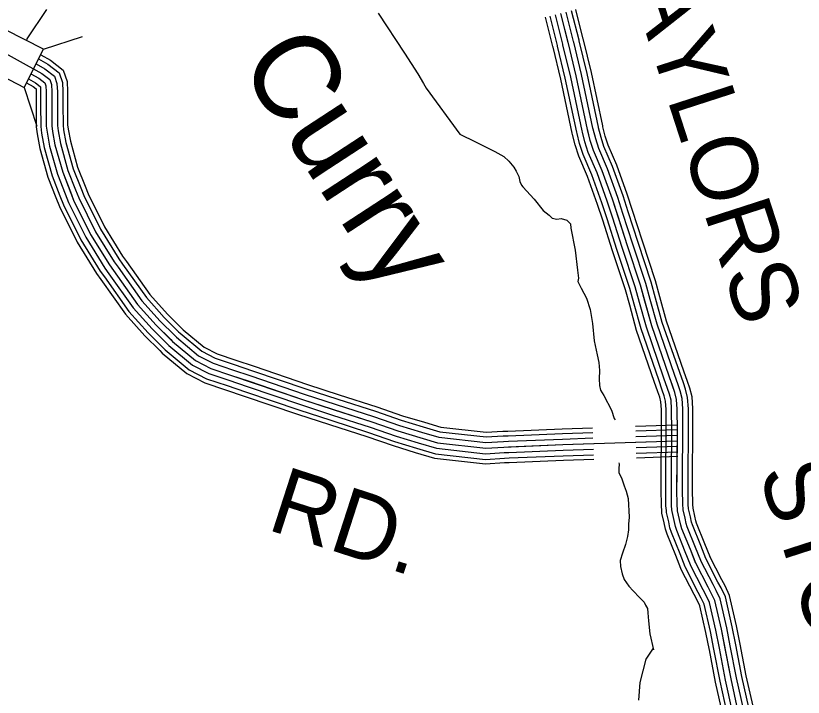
# Model space of a CAD drawing. Extents: x 1551132 to 1791609, y 378168 to 563823.
# Drawn here: x 1587335 to 1591714, y 468823 to 472611 of the extents above; entities that cross this region are included whole.
import ezdxf

# ---------------------------------------------------------------- set-up
doc = ezdxf.new("R2010")
doc.units = 0
for name, color, linetype in [('DESIGN - DRAINAGE - Bridges and Cross Drains Size Text', 7, 'Continuous'), ('DESIGN - ROW - Right-of-Way and Easement Labels', 7, 'Continuous'), ('DESIGN - TRANSPORTATION - Text', 7, 'Continuous'), ('SURVEY - CONTOURS - Index with Text', 7, 'Continuous'), ('SURVEY - DRAINAGE - Storm Sewer', 7, 'Continuous')]:
    doc.layers.add(name, color=color, linetype=linetype)

msp = doc.modelspace()

# ---------------------------------------------------------------- linework, layer by layer
at = {"layer": 'DESIGN - TRANSPORTATION - Text'}
for points in [[(1587506.97, 472644.876), (1587397.639, 472482.43), (1587394.831, 472473.572)], [(1589349.885, 472625.618), (1589496.557, 472402.404), (1589570.513, 472288.985), (1589603.529, 472234.358), (1589617.504, 472208.399)], [(1589617.504, 472208.399), (1589805.041, 471952.335), (1589892.505, 471910.2), (1589999.478, 471856.224), (1590048.968, 471829.307), (1590076.476, 471802.789), (1590105.884, 471770.238), (1590117.483, 471748.013), (1590132.941, 471717.712), (1590138.441, 471689.595), (1590148.083, 471669.411), (1590155.899, 471659.261), (1590218.673, 471592.084), (1590267.53, 471529.157), (1590301.037, 471502.532), (1590318.737, 471486.198), (1590344.603, 471479.731), (1590368.644, 471483.289), (1590400.468, 471474.714), (1590420.101, 471454.339), (1590421.676, 471430.296), (1590445.509, 471307.793), (1590459.558, 471197.465), (1590464.783, 471153.339), (1590460.442, 471133.405), (1590479.783, 471097.038), (1590508.774, 471040.47), (1590529.656, 470978.06), (1590542.281, 470899.774), (1590552.581, 470803.53), (1590569.23, 470727.178), (1590578.447, 470682.985), (1590581.672, 470638.901), (1590578.872, 470592.925), (1590582.23, 470556.84), (1590587.771, 470530.723), (1590605.229, 470500.389), (1590647.778, 470419.562), (1590662.953, 470373.261), (1590668.694, 470364.735)], [(1590689.677, 470125.196), (1590690.46, 470118.596), (1590688.044, 470094.628), (1590689.66, 470072.586), (1590705.01, 470036.285), (1590718.326, 469998.018), (1590729.793, 469967.792), (1590741.076, 469927.558), (1590747.242, 469823.388), (1590742.584, 469785.445), (1590742.017, 469753.436), (1590737.392, 469717.494), (1590726.601, 469671.668), (1590709.776, 469623.941), (1590697.085, 469584.14), (1590698.493, 469550.098), (1590707.776, 469509.905), (1590719.201, 469477.679), (1590744.542, 469441.195), (1590768.058, 469414.753), (1590803.391, 469378.085), (1590828.907, 469351.609), (1590836.615, 469335.459), (1590848.29, 469317.233), (1590849.865, 469293.191), (1590853.056, 469247.107), (1590861.781, 469174.896), (1590882.214, 469086.477)], [(1590879.947, 469096.286), (1590838.965, 469034.468), (1590806.565, 468904.823), (1590797.974, 468807.77)]]:
    msp.add_lwpolyline(points, dxfattribs=at)
at = {"layer": 'SURVEY - CONTOURS - Index with Text'}
for points in [[(1591351.411, 468750.727), (1591312.895, 468925.182), (1591259.238, 469201.847), (1591222.589, 469360.276), (1591202.956, 469402.486), (1591185.232, 469434.662), (1591116.408, 469569.365), (1591086.776, 469643.8), (1591040.052, 469760.178), (1591033.311, 469780.546), (1591026.877, 469812.021), (1591015.719, 469859.748), (1591015.044, 469867.189), (1591013.161, 469890.507), (1591011.911, 469980.576), (1591014.611, 470304.767), (1591013.62, 470424.854), (1591010.07, 470478.922), (1591000.395, 470517.031), (1590969.171, 470607.375), (1590871.582, 470888.433), (1590809.5, 471113.138), (1590737.377, 471331.927), (1590653.596, 471590.851), (1590596.964, 471749.463), (1590547.932, 471861.974), (1590530.415, 471918.167), (1590514.932, 471978.344), (1590451.467, 472277.11), (1590408.285, 472456.415), (1590366.42, 472624.102)], [(1590407.302, 472460.348), (1590366.42, 472624.102)], [(1590437.376, 472467.857), (1590396.494, 472631.611)], [(1590467.451, 472475.365), (1590426.568, 472639.119)], [(1590491.433, 472481.357), (1590450.551, 472645.111)], [(1590322.196, 472439.098), (1590281.313, 472602.852)], [(1590347.153, 472445.331), (1590306.271, 472609.085)], [(1590377.228, 472452.84), (1590336.345, 472616.594)], [(1590456.417, 471956.985), (1590454.567, 471964.16), (1590390.994, 472263.41), (1590348.062, 472441.664), (1590347.137, 472445.389)], [(1590486.433, 471964.719), (1590484.75, 471971.252), (1590421.235, 472270.26), (1590378.178, 472449.04), (1590377.219, 472452.873)], [(1590516.449, 471972.461), (1590514.932, 471978.344), (1590451.467, 472277.11), (1590408.285, 472456.415), (1590407.302, 472460.365)], [(1590546.465, 471980.202), (1590545.115, 471985.436), (1590481.7, 472283.96), (1590438.393, 472463.79), (1590437.385, 472467.857)], [(1590576.481, 471987.936), (1590575.298, 471992.528), (1590511.941, 472290.81), (1590468.509, 472471.165), (1590467.467, 472475.34)], [(1590600.422, 471994.111), (1590599.364, 471998.186), (1590536.049, 472296.277), (1590492.508, 472477.04), (1590491.45, 472481.315)], [(1587221.51, 472432.695), (1587480.462, 472290.534), (1587524.211, 472256.149), (1587534.011, 472228.032), (1587535.719, 472187.956), (1587536.377, 471999.659), (1587540.144, 471967.583), (1587553.61, 471893.365), (1587596.518, 471740.803), (1587657.408, 471586.107), (1587752.03, 471395.094), (1587856.803, 471226.048), (1588013.216, 471006.534), (1588116.38, 470891.581), (1588207.719, 470800.754), (1588334.958, 470695.634), (1588420.622, 470650.916), (1588530.345, 470614.041), (1588929.327, 470478.837), (1589315.718, 470353.893), (1589460.015, 470304.583), (1589681.159, 470237.465), (1589949.145, 470207.673), (1590049.301, 470214.023), (1590377.351, 470227.582), (1591014.153, 470249.249)], [(1590431.509, 471950.56), (1590429.526, 471958.268), (1590365.911, 472257.726), (1590323.087, 472435.547), (1590322.187, 472439.173)], [(1587462.429, 472371.161), (1587514.762, 472342.435), (1587576.785, 472293.684), (1587595.568, 472239.807), (1587597.71, 472189.389), (1587597.968, 472117.146)], [(1587474.121, 472394.086), (1587528.995, 472363.96), (1587598.593, 472309.259), (1587621.092, 472244.691), (1587623.426, 472189.981), (1587623.684, 472117.237)], [(1587434.213, 472315.926), (1587480.462, 472290.534), (1587524.211, 472256.149), (1587534.011, 472228.032), (1587535.719, 472187.956), (1587535.969, 472116.929)], [(1587448.33, 472343.543), (1587497.612, 472316.484), (1587550.494, 472274.916), (1587564.785, 472233.915), (1587566.719, 472188.673), (1587566.969, 472117.037)], [(1587420.172, 472288.267), (1587463.313, 472264.583), (1587497.929, 472237.382), (1587503.237, 472222.148), (1587504.72, 472187.239), (1587504.97, 472116.821)], [(1587394.856, 472238.607), (1587432.488, 472217.948), (1587448.171, 472205.615), (1587449.013, 472185.956), (1587449.255, 472116.621)], [(1587406.064, 472260.649), (1587446.163, 472238.632), (1587471.637, 472218.615), (1587472.454, 472216.257), (1587473.729, 472186.522), (1587473.971, 472116.712)], [(1587449.255, 472116.646), (1587449.68, 471994.434), (1587454.338, 471954.775), (1587469.021, 471873.839), (1587514.228, 471713.11), (1587558.502, 471600.624)], [(1587473.971, 472116.729), (1587474.396, 471995.926), (1587478.795, 471958.425), (1587493.128, 471879.406), (1587537.686, 471721.002), (1587581.501, 471609.674)], [(1587504.97, 472116.837), (1587505.387, 471997.793), (1587509.47, 471963), (1587523.369, 471886.381), (1587567.102, 471730.902), (1587610.351, 471621.025)], [(1587535.969, 472116.946), (1587536.377, 471999.659), (1587540.144, 471967.583), (1587553.61, 471893.365), (1587596.518, 471740.803), (1587639.191, 471632.383)], [(1587566.969, 472117.054), (1587567.368, 472001.526), (1587570.818, 471972.167), (1587583.851, 471900.348), (1587625.934, 471750.703), (1587668.032, 471643.742)], [(1587597.968, 472117.162), (1587598.359, 472003.393), (1587601.493, 471976.742), (1587614.092, 471907.324), (1587655.35, 471760.603), (1587696.882, 471655.092)], [(1587623.684, 472117.254), (1587624.075, 472004.943), (1587626.942, 471980.542), (1587639.175, 471913.115), (1587679.757, 471768.812), (1587720.815, 471664.509)], [(1590653.021, 471491.948), (1590624.246, 471580.867), (1590568.123, 471738.046), (1590518.841, 471851.132), (1590500.591, 471909.684), (1590486.416, 471964.752)], [(1590682.512, 471501.49), (1590653.596, 471590.851), (1590596.964, 471749.463), (1590547.932, 471861.974), (1590530.415, 471918.167), (1590516.441, 471972.477)], [(1590712.003, 471511.032), (1590682.945, 471600.834), (1590625.805, 471760.88), (1590577.023, 471872.816), (1590560.24, 471926.651), (1590546.465, 471980.202)], [(1590741.502, 471520.582), (1590712.294, 471610.826), (1590654.646, 471772.297), (1590606.114, 471883.65), (1590590.072, 471935.126), (1590576.481, 471987.928)], [(1590765.018, 471528.191), (1590735.694, 471618.785), (1590677.637, 471781.406), (1590629.313, 471892.292), (1590613.847, 471941.893), (1590600.422, 471994.086)], [(1590599.055, 471474.481), (1590570.548, 471562.592), (1590515.357, 471717.154), (1590465.617, 471831.307), (1590446.017, 471894.167), (1590431.493, 471950.618)], [(1590623.521, 471482.398), (1590594.897, 471570.875), (1590539.282, 471726.629), (1590489.75, 471840.299), (1590470.758, 471901.209), (1590456.4, 471957.027)], [(1587696.873, 471655.117), (1587714.131, 471611.274), (1587806.279, 471425.253), (1587908.452, 471260.407), (1587929.468, 471230.915)], [(1587720.798, 471664.534), (1587737.664, 471621.708), (1587828.779, 471437.77), (1587929.868, 471274.657), (1587950.409, 471245.84)], [(1587610.342, 471621.041), (1587629.042, 471573.523), (1587724.906, 471380.01), (1587830.978, 471208.872), (1587853.736, 471176.938)], [(1587639.183, 471632.4), (1587657.408, 471586.107), (1587752.03, 471395.094), (1587856.803, 471226.048), (1587878.977, 471194.93)], [(1587668.024, 471643.758), (1587685.774, 471598.691), (1587779.155, 471410.177), (1587882.627, 471243.223), (1587904.218, 471212.922)], [(1587558.493, 471600.632), (1587578.068, 471550.914), (1587676.157, 471352.909), (1587784.563, 471177.988), (1587808.362, 471144.604)], [(1587581.493, 471609.683), (1587600.684, 471560.94), (1587697.782, 471364.935), (1587805.154, 471191.688), (1587828.487, 471158.946)], [(1590917.422, 471048.128), (1590892.515, 471138.272), (1590819.808, 471358.853), (1590765.01, 471528.207)], [(1590774.084, 471008.527), (1590750.143, 471095.163), (1590678.445, 471312.677), (1590623.513, 471482.415)], [(1590803.958, 471016.778), (1590779.826, 471104.155), (1590707.911, 471322.302), (1590653.012, 471491.965)], [(1590833.841, 471025.036), (1590809.5, 471113.138), (1590737.377, 471331.927), (1590682.503, 471501.507)], [(1590863.724, 471033.295), (1590839.174, 471122.122), (1590766.843, 471341.553), (1590711.994, 471511.049)], [(1590893.598, 471041.545), (1590868.857, 471131.114), (1590796.309, 471351.178), (1590741.494, 471520.599)], [(1590749.293, 471001.677), (1590725.527, 471087.713), (1590653.995, 471304.693), (1590599.047, 471474.498)], [(1587929.459, 471230.923), (1588061.681, 471045.352), (1588161.345, 470934.307), (1588241.077, 470855.022)], [(1587950.401, 471245.848), (1588081.789, 471061.452), (1588179.995, 470952.024), (1588259.21, 470873.255)], [(1587853.719, 471176.955), (1587988.983, 470987.125), (1588093.897, 470870.222), (1588175.503, 470789.07)], [(1587878.969, 471194.947), (1588013.216, 471006.534), (1588116.38, 470891.581), (1588197.361, 470811.054)], [(1587904.218, 471212.939), (1588037.448, 471025.943), (1588138.863, 470912.94), (1588219.219, 470833.038)], [(1587808.346, 471144.621), (1587945.426, 470952.241), (1588053.49, 470831.821), (1588136.221, 470749.561)], [(1587828.478, 471158.971), (1587964.75, 470967.716), (1588071.414, 470848.855), (1588153.646, 470767.086)], [(1591047.619, 470570.208), (1591027.753, 470627.676), (1590930.805, 470906.875), (1590893.59, 471041.57)], [(1591070.977, 470578.283), (1591051.111, 470635.768), (1590954.421, 470914.233), (1590917.414, 471048.153)], [(1590906.122, 470521.29), (1590886.29, 470578.658), (1590787.792, 470862.34), (1590749.285, 471001.694)], [(1590930.422, 470529.69), (1590910.589, 470587.075), (1590812.358, 470869.99), (1590774.076, 471008.536)], [(1590959.721, 470539.824), (1590939.88, 470597.225), (1590841.966, 470879.207), (1590803.95, 471016.794)], [(1590989.02, 470549.949), (1590969.171, 470607.375), (1590871.582, 470888.433), (1590833.833, 471025.053)], [(1591018.32, 470560.074), (1590998.462, 470617.526), (1590901.198, 470897.658), (1590863.715, 471033.311)], [(1588259.193, 470873.272), (1588266.701, 470865.805), (1588383.715, 470769.128), (1588455.097, 470731.869), (1588558.394, 470697.151), (1588660.717, 470662.475)], [(1588219.202, 470833.054), (1588228.56, 470823.746), (1588352.191, 470721.61), (1588432.806, 470679.526), (1588540.253, 470643.416), (1588642.517, 470608.757)], [(1588241.06, 470855.038), (1588249.41, 470846.73), (1588369.424, 470747.586), (1588444.989, 470708.135), (1588550.169, 470672.784), (1588652.467, 470638.116)], [(1588175.487, 470789.087), (1588186.878, 470777.761), (1588317.725, 470669.659), (1588408.439, 470622.307), (1588520.437, 470584.665), (1588622.618, 470550.039)], [(1588197.345, 470811.071), (1588207.719, 470800.754), (1588334.958, 470695.634), (1588420.622, 470650.916), (1588530.345, 470614.041), (1588632.567, 470579.398)], [(1588136.204, 470749.577), (1588149.412, 470736.444), (1588286.751, 470622.974), (1588386.54, 470570.889), (1588502.62, 470531.872), (1588604.735, 470497.271)], [(1588153.629, 470767.103), (1588166.029, 470754.777), (1588300.492, 470643.683), (1588396.256, 470593.698), (1588510.52, 470555.297), (1588612.668, 470520.68)], [(1588660.7, 470662.484), (1588956.893, 470562.115), (1589133.906, 470504.871)], [(1588642.501, 470608.766), (1588939.069, 470508.271), (1589116.456, 470450.912)], [(1588652.45, 470638.125), (1588948.818, 470537.697), (1589125.989, 470480.404)], [(1588632.551, 470579.406), (1588929.327, 470478.837), (1589106.915, 470421.411)], [(1591043.519, 470052.944), (1591045.611, 470304.768), (1591044.611, 470425.996), (1591040.819, 470483.789), (1591030.119, 470525.923), (1591018.311, 470560.091)], [(1591074.518, 470052.686), (1591076.61, 470304.768), (1591075.602, 470427.146), (1591071.56, 470488.664), (1591059.844, 470534.815), (1591047.611, 470570.224)], [(1591099.234, 470052.478), (1591101.326, 470304.768), (1591100.309, 470428.054), (1591096.076, 470492.547), (1591083.543, 470541.907), (1591070.968, 470578.291)], [(1588612.651, 470520.688), (1588909.836, 470419.977), (1589087.84, 470362.418)], [(1588622.601, 470550.047), (1588919.586, 470449.403), (1589097.373, 470391.91)], [(1590924.805, 470053.936), (1590926.897, 470304.767), (1590925.93, 470421.612), (1590923.072, 470465.138), (1590916.289, 470491.864), (1590906.114, 470521.306)], [(1590950.521, 470053.719), (1590952.613, 470304.767), (1590951.638, 470422.562), (1590948.58, 470469.18), (1590940.947, 470499.248), (1590930.413, 470529.707)], [(1590981.52, 470053.461), (1590983.612, 470304.767), (1590982.629, 470423.712), (1590979.321, 470474.055), (1590970.671, 470508.139), (1590959.713, 470539.84)], [(1591012.52, 470053.203), (1591014.611, 470304.767), (1591013.62, 470424.854), (1591010.07, 470478.922), (1591000.395, 470517.031), (1590989.012, 470549.966)], [(1588604.718, 470497.271), (1588902.069, 470396.51), (1589080.232, 470338.9)], [(1589125.972, 470480.413), (1589335.284, 470412.728), (1589479.047, 470363.601), (1589600.536, 470326.725)], [(1589133.889, 470504.88), (1589343.392, 470437.137), (1589486.939, 470388.077), (1589608.003, 470351.334)], [(1589116.439, 470450.92), (1589325.501, 470383.31), (1589469.531, 470334.092), (1589591.528, 470297.066)], [(1589097.356, 470391.919), (1589305.935, 470324.475), (1589450.498, 470275.074), (1589573.528, 470237.731)], [(1589106.898, 470421.419), (1589315.718, 470353.893), (1589460.015, 470304.583), (1589582.528, 470267.399)], [(1589087.823, 470362.426), (1589296.152, 470295.058), (1589440.982, 470245.565), (1589564.52, 470208.072)], [(1589607.986, 470351.343), (1589698.892, 470323.75), (1589951.228, 470295.7), (1590044.717, 470301.625), (1590072.567, 470302.775)], [(1589080.215, 470338.909), (1589288.36, 470271.599), (1589433.398, 470222.039), (1589557.345, 470184.413)], [(1589591.511, 470297.075), (1589687.426, 470267.957), (1589949.878, 470238.782), (1590047.684, 470244.982), (1590074.908, 470246.107)], [(1589600.52, 470326.734), (1589693.692, 470298.458), (1589950.62, 470269.891), (1590046.059, 470275.941), (1590073.633, 470277.083)], [(1590072.542, 470302.775), (1590374.051, 470315.242), (1590543.314, 470321.001)], [(1590780.758, 470329.076), (1591011.17, 470336.918)], [(1590783.042, 470303.426), (1591012.045, 470311.218)], [(1589582.512, 470267.407), (1589681.159, 470237.465), (1589949.145, 470207.673), (1590049.301, 470214.023), (1590076.183, 470215.131)], [(1590073.608, 470277.083), (1590375.018, 470289.542), (1590544.206, 470295.3)], [(1590074.883, 470246.107), (1590376.185, 470258.558), (1590545.289, 470264.316)], [(1590782.742, 470272.391), (1591013.095, 470280.234)], [(1589573.512, 470237.74), (1589674.893, 470206.972), (1589948.411, 470176.563), (1590050.917, 470183.064), (1590077.458, 470184.155)], [(1590076.167, 470215.131), (1590377.351, 470227.582), (1590546.372, 470233.332)], [(1590783.817, 470241.416), (1591014.153, 470249.249)], [(1590784.908, 470210.432), (1591015.211, 470218.265)], [(1589557.329, 470184.43), (1589663.626, 470152.163), (1589947.078, 470120.645), (1590053.834, 470127.421), (1590079.758, 470128.487)], [(1589564.504, 470208.081), (1589668.626, 470176.472), (1589947.67, 470145.454), (1590052.542, 470152.105), (1590078.733, 470153.18)], [(1590077.45, 470184.155), (1590378.518, 470196.606), (1590547.447, 470202.348)], [(1590078.725, 470153.18), (1590379.684, 470165.622), (1590548.539, 470171.364)], [(1590785.983, 470179.447), (1591016.261, 470187.281)], [(1590079.75, 470128.487), (1590380.618, 470140.921), (1590549.397, 470146.663)], [(1590786.85, 470154.747), (1591017.103, 470162.58)], [(1591034.294, 469538.489), (1591005.328, 469611.233), (1590957.637, 469730.028), (1590948.413, 469757.903), (1590941.188, 469793.246), (1590928.913, 469845.73), (1590927.646, 469859.698), (1590925.496, 469886.365), (1590924.188, 469980.334), (1590924.805, 470053.953)], [(1591058.185, 469548.006), (1591029.211, 469620.783), (1590981.803, 469738.861), (1590973.304, 469764.537), (1590966.312, 469798.754), (1590954.362, 469849.839), (1590953.271, 469861.889), (1590951.196, 469887.573), (1590949.913, 469980.409), (1590950.521, 470053.736)], [(1591086.984, 469559.473), (1591057.993, 469632.292), (1591010.928, 469749.52), (1591003.303, 469772.545), (1590996.595, 469805.388), (1590985.045, 469854.797), (1590984.162, 469864.539), (1590982.178, 469889.04), (1590980.912, 469980.492), (1590981.52, 470053.478)], [(1591115.783, 469570.94), (1591086.776, 469643.8), (1591040.052, 469760.178), (1591033.311, 469780.546), (1591026.877, 469812.021), (1591015.719, 469859.748), (1591015.044, 469867.189), (1591013.161, 469890.507), (1591011.911, 469980.576), (1591012.52, 470053.219)], [(1591144.583, 469582.407), (1591115.559, 469655.309), (1591069.176, 469770.837), (1591063.318, 469788.546), (1591057.16, 469818.655), (1591046.394, 469864.698), (1591045.927, 469869.84), (1591044.144, 469891.973), (1591042.91, 469980.659), (1591043.519, 470052.961)], [(1591173.382, 469593.874), (1591144.341, 469666.818), (1591098.301, 469781.496), (1591093.317, 469796.554), (1591087.443, 469825.288), (1591077.076, 469869.656), (1591076.818, 469872.49), (1591075.126, 469893.44), (1591073.91, 469980.742), (1591074.518, 470052.703)], [(1591196.348, 469603.016), (1591167.291, 469675.993), (1591121.525, 469789.987), (1591117.242, 469802.93), (1591111.592, 469830.58), (1591101.534, 469873.606), (1591101.442, 469874.598), (1591099.826, 469894.607), (1591098.634, 469980.817), (1591099.234, 470052.494)], [(1591363.627, 469119.087), (1591344.07, 469219.881), (1591305.029, 469388.644), (1591280.338, 469441.737), (1591261.838, 469475.321), (1591195.473, 469605.199)], [(1591248.063, 469096.67), (1591228.914, 469195.397), (1591193.115, 469350.134), (1591175.299, 469388.452), (1591157.849, 469420.128), (1591088.142, 469556.556), (1591086.976, 469559.498)], [(1591278.496, 469102.57), (1591259.238, 469201.847), (1591222.589, 469360.276), (1591202.956, 469402.486), (1591185.232, 469434.662), (1591116.408, 469569.365), (1591115.775, 469570.957)], [(1591308.929, 469108.47), (1591289.562, 469208.297), (1591252.063, 469370.418), (1591230.614, 469416.52), (1591212.614, 469449.195), (1591144.674, 469582.174), (1591144.574, 469582.415)], [(1591339.361, 469114.378), (1591319.895, 469214.739), (1591281.529, 469380.56), (1591258.28, 469430.553), (1591240.005, 469463.729), (1591172.94, 469594.991)], [(1591192.39, 469085.861), (1591173.424, 469183.605), (1591139.199, 469331.584), (1591124.683, 469362.776), (1591107.742, 469393.536), (1591036.427, 469533.114), (1591034.277, 469538.523)], [(1591217.631, 469090.761), (1591198.581, 469188.955), (1591163.649, 469339.992), (1591147.633, 469374.418), (1591130.458, 469405.594), (1591059.876, 469543.739), (1591058.168, 469548.031)], [(1591453.983, 468636.249), (1591411.293, 468767.069), (1591373.61, 468937.774), (1591339.353, 469114.395)], [(1591477.483, 468643.916), (1591435.167, 468773.578), (1591397.81, 468942.791), (1591363.619, 469119.095)], [(1591311.653, 468589.806), (1591266.688, 468727.61), (1591226.997, 468907.373), (1591192.381, 469085.886)], [(1591336.103, 468597.782), (1591291.529, 468734.385), (1591252.18, 468912.59), (1591217.622, 469090.778)], [(1591365.577, 468607.399), (1591321.47, 468742.56), (1591282.537, 468918.89), (1591248.055, 469096.686)], [(1591395.043, 468617.015), (1591351.411, 468750.727), (1591312.895, 468925.182), (1591278.488, 469102.586)], [(1591424.509, 468626.632), (1591381.352, 468758.894), (1591343.253, 468931.474), (1591308.92, 469108.487)]]:
    msp.add_lwpolyline(points, dxfattribs=at)
at = {"layer": 'SURVEY - DRAINAGE - Storm Sewer'}
for p, q in [((1587489.732, 472424.748), (1587705.747, 472494.945)), ((1587381.853, 472213.061), (1587452.034, 471997.054))]:
    msp.add_line(p, q, dxfattribs=at)
msp.add_lwpolyline([(1587170.175, 472320.906), (1587381.887, 472213.045), (1587489.732, 472424.748), (1587278.037, 472532.635)], close=True, dxfattribs=at)

# ---------------------------------------------------------------- texts
at = {"layer": 'DESIGN - DRAINAGE - Bridges and Cross Drains Size Text'}
msp.add_text('Curry', height=475.0051, rotation=303.106817, dxfattribs=at).set_placement((1588568.484, 472343.882))
at = {"layer": 'DESIGN - ROW - Right-of-Way and Easement Labels'}
for s, height, rotation, p in [('TAYLORS', 370.0077, 287.930211, (1590660.063, 473066.447)), ('STORE', 370.0077, 287.928708, (1591463.567, 470075.353)), ('RD.', 369.9929, 342.080067, (1588724.576, 469757.869))]:
    msp.add_text(s, height=height, rotation=rotation, dxfattribs=at).set_placement(p)

doc.saveas('drawing.dxf')
